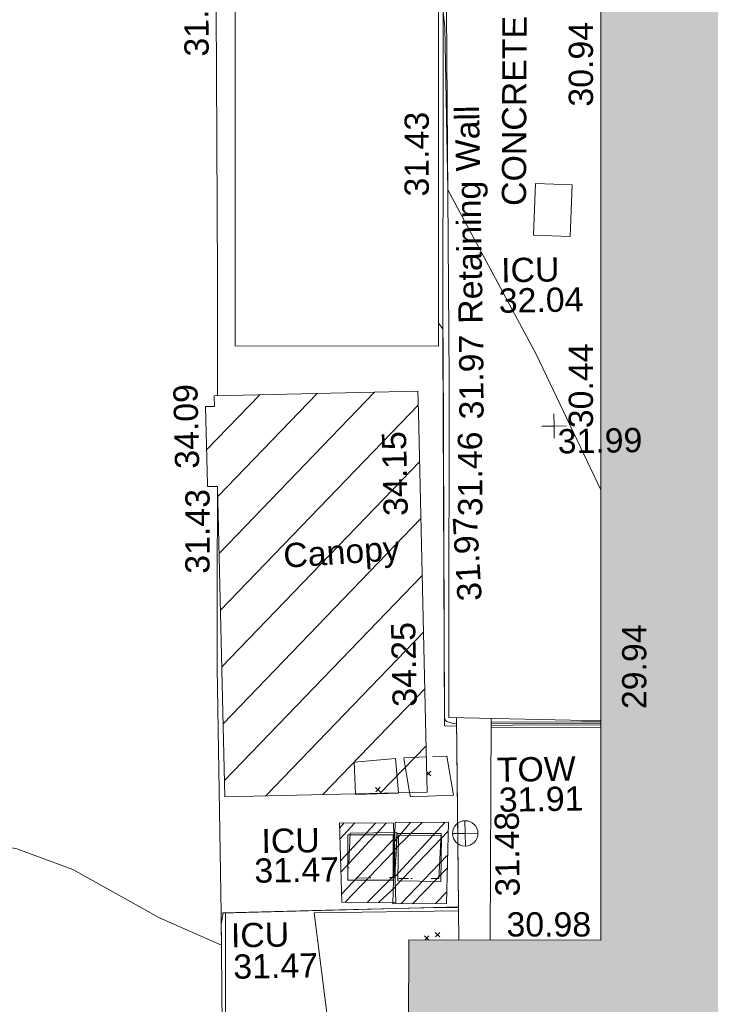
# Model space of a CAD drawing. Header units: millimetres. Extents: x -287732 to 520720, y -88450 to 287754.
# Tile 301 of 383: x 106004 to 116697, y 207659 to 222891. Entities that reach past the tile are written whole.
import ezdxf

# ---------------------------------------------------------------- set-up
doc = ezdxf.new("R2010")
doc.units = ezdxf.units.MM
for name, pattern in [('IMPORT-HIDDEN2 _3_', [4762.5, 3175, -1587.5]), ('IMPORT-UG_ELEC_STREET LIGHTING_QLB2 _2_', [2700, 1500, -300.0000000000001, 0, -250, 150, -300.0000000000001, 0, -200]), ('IMPORT-UG_UNIDENTIFIED_QLA _2_', [2350, 1500, -300.0000000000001, 0, -50, 150, -300.0000000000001, 0, -50])]:
    doc.linetypes.add(name, pattern=pattern)
for name, color, linetype, lineweight, true_color in [('00_TOPO_TOP_OF_WALL', 7, 'Continuous', 9, 0x666666), ('00_UAV_BUILDING_CANOPY', 7, 'Continuous', 9, 0xff7fff), ('00_UAV_BUILDING_HATCH', 7, 'Continuous', 9, 0x999999), ('00_UAV_BUILDING_OUTLINE', 5, 'Continuous', 9, 0x0000ff), ('00_UAV_CONCRETE', 9, 'Continuous', 9, 0x808080), ('00_UAV_KERB_BOTTOM', 1, 'Continuous', 9, 0xff0000), ('00_UAV_KERB_TOP', 7, 'Continuous', 9, 0xa500a5), ('00_UAV_LEVEL_SPOT', 7, 'Continuous', 9, 0x666666), ('00_UAV_SERV_IC', 5, 'Continuous', 9, 0x0000ff), ('00_UAV_TOP_OF_WALL', 7, 'Continuous', 9, 0x666666), ('00_UAV_WALL', 7, 'Continuous', 9, 0x7c00a5), ('00_UAV_WALL_RETAINING', 7, 'Continuous', 9, 0x7c00a5), ('01_DTM_CONTOUR_MNR', 7, 'Continuous', 9, 0xa5a552), ('12333-PUM-2D-U-0001-C01 - Rev2_REVIT IMPORT_dwg', 7, 'Continuous', 9, 0x767676), ('A_RHA_Line', 7, 'Continuous', 9, 0x00a600), ('PUM-CHAMBER EXTENTS', 6, 'IMPORT-HIDDEN2 _3_', 9, 0xff00ff), ('PUM-UNIDENTIFIED UTILITIES-QLA', 7, 'IMPORT-UG_UNIDENTIFIED_QLA _2_', 9, 0x52a500)]:
    doc.layers.add(name, color=color, linetype=linetype, lineweight=lineweight, true_color=true_color)
for name, color, linetype, lineweight in [('00_UAV_CONTAINER', 7, 'Continuous', 9), ('00_UAV_DRIVE_WAY', 7, 'Continuous', 9), ('00_UAV_SURVEY_TEXT', 7, 'Continuous', 9), ('A_RHA_Detail', 7, 'Continuous', 9), ('GEN-TEXT', 7, 'Continuous', 9)]:
    doc.layers.add(name, color=color, linetype=linetype, lineweight=lineweight)
doc.styles.add('Swis721 Lt BT_2', font='swissl.ttf', dxfattribs={"height": 375})
pattern_1 = [(45, (-533641079.65, -725615854.3560001), (-265.1650429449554, 265.1650429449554), []), (45, (-533640902.873, -725615854.3560001), (-265.1650429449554, 265.1650429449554), [])]

# ---------------------------------------------------------------- blocks, each defined once
blk = doc.blocks.new('12333-PUM-2D-U-0001-C01 - Rev2_REVIT IMPORT_dwg_TOW-2077249-Site Location Plan Proposed')
at = {"layer": '00_TOPO_TOP_OF_WALL', "color": 254, "true_color": 0xcccccc, "flags": 128}
for points in [[(0, 525.0554400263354), (0, 0), (-525.0554401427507, 0)], [(525.0554401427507, 0), (0, 0), (0, -525.0554400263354)]]:
    blk.add_lwpolyline(points, dxfattribs=at)
at = {"layer": '00_TOPO_TOP_OF_WALL', "color": 254, "true_color": 0xcccccc}
blk.add_circle((0, 0), 525.0554401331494, dxfattribs=at)
blk = doc.blocks.new('12333-PUM-2D-U-0001-C01 - Rev2_REVIT IMPORT_dwg_UAV-2077255-Site Location Plan Proposed')
at = {"layer": '00_UAV_LEVEL_SPOT', "color": 254, "true_color": 0xcccccc, "flags": 128}
for points in [[(500.0000000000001, 0), (0, 0), (0, 500.0000000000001)], [(0, -500.0000000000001), (0, 0), (-500.0000000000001, 0)]]:
    blk.add_lwpolyline(points, dxfattribs=at)
blk = doc.blocks.new('12333-PUM-2D-U-0001-C01 - Rev2_REVIT IMPORT_dwg_MGS62954_T2_Galway_ITM_3d_Rev1-2077680-Site Location Plan Proposed')
at = {"layer": '00_UAV_BUILDING_HATCH', "true_color": 0xcccccc}
h = blk.add_hatch(dxfattribs=at)
h.set_pattern_fill('FP_1', color=254, style=0, pattern_type=2)
h.set_pattern_definition([(45, (0, 0), (-441.9417382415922, 441.9417382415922), [])])
h.paths.add_polyline_path([(534014801.6970001, 725764351.6035001), (534017938.8007287, 725764369.8804257), (534017902.6435821, 725770575.9959008), (534014745.769928, 725770557.6037934), (534014742.9562327, 725770396.4072925), (534014611.4331194, 725770395.6410322), (534014618.6512518, 725769156.7001957), (534014773.6970001, 725769157.6034999), (534014801.2714496, 725764424.646203)])
at = {"layer": '00_UAV_BUILDING_CANOPY', "color": 254, "true_color": 0xcccccc, "flags": 128}
blk.add_lwpolyline([(534014801.697, 725764351.6035), (534014773.697, 725769157.6035001), (534014618.6512519, 725769156.7001956), (534014618.4616846, 725769189.2380598), (534014611.4331193, 725770395.6410321), (534014746.7089397, 725770396.429156), (534014745.769928, 725770557.6037931), (534017902.643582, 725770575.9959009), (534017904.5639789, 725770246.3735306), (534017933.6887366, 725765247.3172797), (534017938.8007286, 725764369.8804257)], close=True, dxfattribs=at)
at = {"layer": '00_UAV_CONCRETE', "color": 254, "true_color": 0xcccccc}
for p, q in [((534020640.7294706, 725765317.2161531), (534018944.9543221, 725765353.9240879)), ((534014712.697, 725762556.6035), (534018391.5219007, 725762588.6455241)), ((534016156.697, 725762532.6035), (534016396.2542666, 725760327.0452118))]:
    blk.add_line(p, q, dxfattribs=at)
at = {"layer": '00_UAV_CONCRETE', "color": 254, "true_color": 0xcccccc, "flags": 128}
blk.add_lwpolyline([(534018408.8837173, 725765384.5924538), (534018224.6970001, 725765390.6035), (534018288.3906324, 725770205.8049663), (534018302.7452196, 725771291.003387), (534018372.9738465, 725775204.9859488), (534018462.6723734, 725780204.0651937), (534018472.1559067, 725780732.6015649), (534018609.87743, 725785201.7305135), (534018647.4034044, 725786419.4662348), (534015963.2975001, 725786501.5245)], dxfattribs=at)
at = {"layer": '00_UAV_CONTAINER', "color": 254, "true_color": 0xcccccc, "flags": 128}
blk.add_lwpolyline([(534015083.697, 725771325.6034999), (534015306.697, 725783609.6035), (534018453.7044966, 725783552.4736831), (534018230.7044966, 725771268.473683)], close=True, dxfattribs=at)
at = {"layer": '00_UAV_DRIVE_WAY', "color": 254, "true_color": 0xcccccc, "flags": 128}
for points in [[(534014797.0516576, 725770557.9025632), (534014830.6969999, 725772389.6035), (534014870.0888902, 725775557.2610493), (534014905.2975001, 725778388.5245001)], [(534014712.697, 725762556.6035), (534014719.6970001, 725766346.6035001), (534014741.9113945, 725767555.9871533), (534014771.3302069, 725769157.589711)]]:
    blk.add_lwpolyline(points, dxfattribs=at)
at = {"layer": '00_UAV_KERB_BOTTOM', "color": 254, "true_color": 0xcccccc}
blk.add_line((534014699.8416268, 725760563.6724303), (534014712.697, 725762556.6035), dxfattribs=at)
at = {"layer": '00_UAV_KERB_TOP', "color": 254, "true_color": 0xcccccc}
blk.add_line((534014750.1887083, 725760562.2669132), (534014782.6955436, 725762556.1519754), dxfattribs=at)
at = {"layer": '00_UAV_SERV_IC', "color": 254, "true_color": 0xcccccc, "flags": 128}
for points in [[(534019732.697, 725772958.6035), (534019776.697, 725773756.6035), (534020344.4048237, 725773725.3013144), (534020300.4048235, 725772927.3013141)], [(534017385.697, 725763019.6034999), (534016683.697, 725763031.6034999), (534016695.6528818, 725763731.0225853), (534017397.652882, 725763719.0225853)], [(534017458.697, 725763005.6035), (534017479.6970001, 725763712.6035), (534018146.2703203, 725763692.8042924), (534018125.2703204, 725762985.8042924)]]:
    blk.add_lwpolyline(points, close=True, dxfattribs=at)
at = {"layer": '00_UAV_WALL', "color": 254, "true_color": 0xcccccc}
blk.add_line((534018873.7247294, 725762067.5380454), (534018947.9471735, 725765492.0080646), dxfattribs=at)
at = {"layer": '00_UAV_WALL', "color": 254, "true_color": 0xcccccc, "flags": 128}
blk.add_lwpolyline([(534018388.339348, 725762076.127229), (534018391.1337553, 725762526.1385837), (534018391.5219007, 725762588.6455241), (534018401.0644008, 725764125.3697362), (534018409.6810929, 725765513.0018185), (534018391.5219007, 725762588.6455241), (534018391.1337553, 725762526.1385837)], dxfattribs=at)
at = {"layer": '00_UAV_WALL_RETAINING', "color": 254, "true_color": 0xcccccc}
blk.add_line((534016156.697, 725762532.6035), (534018391.1337553, 725762526.1385837), dxfattribs=at)
at = {"layer": '00_UAV_WALL_RETAINING', "color": 254, "true_color": 0xcccccc, "flags": 128}
blk.add_lwpolyline([(534018687.9599191, 725786455.9061034), (534018551.1862121, 725781457.8702999), (534018470.6969999, 725778516.6035), (534018448.6576488, 725776459.2433413), (534018395.1010917, 725771459.7710059), (534018387.697, 725770768.6035), (534018308.93642, 725766460.5638537), (534018291.697, 725765517.6035), (534020642.63098, 725765425.9110621)], dxfattribs=at)
at = {"layer": '01_DTM_CONTOUR_MNR', "color": 254, "true_color": 0xcccccc, "flags": 128}
for points in [[(534020705.1669506, 725769000.619649), (534019743.3279111, 725771114.0664183), (534018420.0000001, 725773680.0000001), (534018415.4278383, 725776199.0780598), (534018336.6484853, 725777104.4196829)], [(534018409.1270041, 725765423.7713687), (534018374.9221544, 725765420.9241532), (534018256.4285714, 725765457.6530612), (534018223.4693878, 725765499.7959185), (534018305.2256759, 725771259.8072066), (534018305.7627118, 725771535.0847458), (534018237.0868785, 725771620.0484866)], [(534004530.0000001, 725760820.0000002), (534004858.5057686, 725761726.729634), (534004961.7162779, 725761906.8948892), (534005036.5308884, 725762053.4273641), (534006110.0000001, 725765920.0000001), (534007700.0000001, 725762120.0000001), (534009448.888889, 725762550.5555557), (534009870, 725763970.0000001), (534011567.5920875, 725763604.2087313), (534012430.0000002, 725763271.3500003), (534013760.0000001, 725762501.6666667), (534014710.0000001, 725762060.0000001), (534014713.7500001, 725762372.5000002), (534014748.5, 725762560.0000001), (534016328.7783148, 725762572.870734), (534018072.9901961, 725762581.4705883), (534018391.4681728, 725762579.9931895)], [(534020641.8269275, 725765379.9494644), (534019970.8382714, 725765398.5100363), (534018946.1597215, 725765409.538728)], [(534020642.3517766, 725765409.9511204), (534020345.2014638, 725765416.1271279), (534018946.7076545, 725765434.8192197)], [(534020641.4773832, 725765359.9686601), (534019614.6884497, 725765381.7500446), (534018945.6613189, 725765386.5434618)]]:
    blk.add_lwpolyline(points, dxfattribs=at)
at = {"xscale": 0.375, "yscale": 0.375, "zscale": 0.375}
for name, p in [('12333-PUM-2D-U-0001-C01 - Rev2_REVIT IMPORT_dwg_UAV-2077255-Site Location Plan Proposed', (534020000, 725770000.0000001)), ('12333-PUM-2D-U-0001-C01 - Rev2_REVIT IMPORT_dwg_TOW-2077249-Site Location Plan Proposed', (534018514.697, 725763722.6034999))]:
    blk.add_blockref(name, p, dxfattribs=at)
at = {"layer": '00_UAV_BUILDING_CANOPY', "color": 251, "true_color": 0x666666, "char_height": 375, "attachment_point": 1, "line_spacing_factor": 1.005061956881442, "style": 'Swis721 Lt BT_2'}
for s, insert, width, rotation in [('34.09', (534014121.7839932, 725769436.3486332), 1495.902363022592, 90.33380435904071), ('34.15', (534017338.2687966, 725768650.101658), 1495.902363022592, 90.33380437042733), ('Canopy', (534015764.5735564, 725768253.4203606), 2113.25889379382, 2.9117638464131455), ('34.25', (534017425.9258935, 725765696.5488052), 1495.902363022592, 90.18675952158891)]:
    blk.add_mtext(s, dxfattribs=dict(at, insert=insert, width=width, rotation=rotation))
at = {"layer": '00_UAV_BUILDING_OUTLINE', "color": 251, "true_color": 0x666666, "char_height": 375, "width": 1495.902363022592, "attachment_point": 1, "line_spacing_factor": 1.005061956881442, "style": 'Swis721 Lt BT_2'}
for s, insert, rotation in [('30.94', (534020313.7014127, 725774936.3583792), 88.99776956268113), ('30.44', (534020226.6805683, 725769962.034698), 88.99776956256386), ('29.94', (534020976.7417255, 725765602.5083779), 88.99776956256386), ('30.98', (534019132.423277, 725762491.9301157), 358.9862228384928)]:
    blk.add_mtext(s, dxfattribs=dict(at, insert=insert, rotation=rotation))
at = {"layer": '00_UAV_CONCRETE', "color": 251, "true_color": 0x666666, "char_height": 375, "width": 1495.902363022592, "attachment_point": 1, "line_spacing_factor": 1.005061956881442, "style": 'Swis721 Lt BT_2'}
for s, insert, rotation in [('31.43', (534017747.6950184, 725773590.8338014), 88.97205158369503), ('31.46', (534018490.7609257, 725768629.489451), 89.24215767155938)]:
    blk.add_mtext(s, dxfattribs=dict(at, insert=insert, rotation=rotation))
at = {"layer": '00_UAV_DRIVE_WAY', "color": 251, "true_color": 0x666666, "char_height": 375, "width": 1495.902363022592, "attachment_point": 1, "line_spacing_factor": 1.005061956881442, "style": 'Swis721 Lt BT_2'}
for s, insert, rotation in [('31.40', (534014378.0062432, 725775813.3997484), 89.28752629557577), ('31.43', (534014251.3566253, 725767815.0400113), 88.94768883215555)]:
    blk.add_mtext(s, dxfattribs=dict(at, insert=insert, rotation=rotation))
at = {"layer": '00_UAV_LEVEL_SPOT', "insert": (534020051.8765643, 725769949.1441547), "char_height": 375, "width": 1495.902363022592, "attachment_point": 1, "line_spacing_factor": 1.005061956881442, "style": 'Swis721 Lt BT_2'}
blk.add_mtext('31.99', dxfattribs=at)
at = {"layer": '00_UAV_SERV_IC', "color": 251, "true_color": 0x666666, "char_height": 375, "attachment_point": 1, "line_spacing_factor": 1.005061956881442, "style": 'Swis721 Lt BT_2'}
for s, insert, width in [('ICU', (534019222.8208055, 725772611.1690061), 1021.012723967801), ('32.04', (534019177.992655, 725772140.7900053), 1495.902363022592), ('ICU', (534015358.3092297, 725763846.935893), 1021.012723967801), ('31.47', (534015240.481079, 725763390.5568923), 1495.902363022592), ('ICU', (534014860.2199686, 725762396.0192587), 1021.012723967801), ('31.47', (534014888.3918182, 725761911.640258), 1495.902363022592)]:
    blk.add_mtext(s, dxfattribs=dict(at, insert=insert, width=width))
at = {"layer": '00_UAV_SURVEY_TEXT', "color": 251, "true_color": 0x666666, "insert": (534019250.4500762, 725773419.416565), "char_height": 375, "width": 3286.236302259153, "attachment_point": 1, "rotation": 88.81313352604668, "line_spacing_factor": 1.005061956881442, "style": 'Swis721 Lt BT_2'}
blk.add_mtext('CONCRETE', dxfattribs=at)
at = {"layer": '00_UAV_TOP_OF_WALL', "char_height": 375, "attachment_point": 1, "line_spacing_factor": 1.005061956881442, "style": 'Swis721 Lt BT_2'}
for s, insert, width in [('TOW', (534019021.1042308, 725764884.9505647), 1343.937678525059), ('31.91', (534019043.5661381, 725764421.1026419), 1495.902363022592)]:
    blk.add_mtext(s, dxfattribs=dict(at, insert=insert, width=width))
at = {"layer": '00_UAV_WALL', "color": 251, "true_color": 0x666666, "insert": (534018966.6242961, 725762736.2226897), "char_height": 375, "width": 1495.902363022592, "attachment_point": 1, "rotation": 89.64421855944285, "line_spacing_factor": 1.005061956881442, "style": 'Swis721 Lt BT_2'}
blk.add_mtext('31.48', dxfattribs=at)
at = {"layer": '00_UAV_WALL_RETAINING', "color": 251, "true_color": 0x666666, "char_height": 375, "attachment_point": 1, "line_spacing_factor": 1.005061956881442, "style": 'Swis721 Lt BT_2'}
for s, insert, width, rotation in [('Retaining Wall', (534018549.7482389, 725771603.6991849), 3832.359387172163, 90), ('31.97', (534018536.2584703, 725770126.9592106), 1495.902363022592, 89.25235615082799), ('31.97', (534018460.235489, 725767307.4798863), 1495.902363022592, 92.39907863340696)]:
    blk.add_mtext(s, dxfattribs=dict(at, insert=insert, width=width, rotation=rotation))
blk = doc.blocks.new('12333-PUM-2D-U-0001-C01 - Rev2_REVIT IMPORT_dwg-1620468-Site Location Plan Proposed')
at = {"layer": 'PUM-CHAMBER EXTENTS', "true_color": 0xffaaff}
h = blk.add_hatch(dxfattribs=at)
h.set_pattern_fill('FP_3', color=211, style=0, pattern_type=2)
h.set_pattern_definition(pattern_1)
h.paths.add_polyline_path([(376340.3501529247, 146814.6438213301), (376319.1380222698, 148044.8700237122), (375492.3501529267, 148067.6438213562), (375505.3501528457, 146837.6438213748), (376298.1726773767, 146815.8055961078)])
h = blk.add_hatch(dxfattribs=at)
h.set_pattern_fill('FP_3', color=211, style=0, pattern_type=2)
h.set_pattern_definition(pattern_1)
h.paths.add_polyline_path([(376297.3501528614, 146796.6438212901), (377125.350152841, 146790.6438213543), (377179.3501528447, 148048.6438215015), (376351.2646282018, 148052.6514134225), (376332.0071224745, 147604.0228540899), (376340.3501529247, 146814.6438213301), (376298.1544235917, 146815.3803505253)])
at = {"layer": 'GEN-TEXT', "color": 253, "true_color": 0xaaaaaa}
for p, q in [((376917.7054920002, 148770.2884823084), (376857.314772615, 148830.6792016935)), ((376857.6047977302, 148780.8984661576), (376917.7054920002, 148840.9991604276)), ((376060.9948138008, 148534.2884822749), (376131.70549192, 148604.9991603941)), ((376131.70549192, 148534.2884822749), (376060.9948138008, 148604.9991603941)), ((376839.9279080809, 146230.0660660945), (376775.9948137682, 146293.9991604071)), ((376783.7662122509, 146231.0598807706), (376846.7054918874, 146293.9991604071)), ((376944.994813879, 146274.2884822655), (377015.7054919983, 146344.9991603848)), ((377015.7054919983, 146274.2884822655), (376944.994813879, 146344.9991603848))]:
    blk.add_line(p, q, dxfattribs=at)
at = {"layer": 'PUM-CHAMBER EXTENTS', "color": 211, "linetype": 'Continuous', "true_color": 0xffaaff, "flags": 128}
for points in [[(376327.3501528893, 148044.6438213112), (376340.3501529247, 146814.6438213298), (375505.3501528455, 146837.6438213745), (375492.3501529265, 148067.6438213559)], [(377125.3501528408, 146790.6438213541), (376297.3501528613, 146796.6438212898), (376351.3501528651, 148054.6438213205), (377179.3501528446, 148048.6438215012)]]:
    blk.add_lwpolyline(points, close=True, dxfattribs=at)
at = {"layer": 'PUM-UNIDENTIFIED UTILITIES-QLA', "color": 9, "true_color": 0xc5e1aa}
for p, q in [((376375.4009673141, 149043.361743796), (375735.5497542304, 148999.5363182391)), ((375735.5497542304, 148999.5363182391), (375746.1897115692, 148509.0400786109)), ((376412.906078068, 148512.9244020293), (376375.4009673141, 149043.361743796)), ((376855.9640743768, 149062.5168884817), (376505.3501529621, 149054.6438214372)), ((376506.1063910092, 149049.5602212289), (376585.7866797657, 148513.9316131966)), ((375746.3501528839, 148501.6438213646), (376413.3501528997, 148506.6438213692)), ((376585.7866797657, 148513.9316131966), (376595.3501529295, 148449.6438213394))]:
    blk.add_line(p, q, dxfattribs=at)
at = {"layer": 'PUM-UNIDENTIFIED UTILITIES-QLA', "color": 9, "true_color": 0xc5e1aa, "flags": 128}
blk.add_lwpolyline([(376595.3501529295, 148449.6438213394), (377263.3501528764, 148464.6438213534), (377173.3501529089, 149069.6438213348), (376855.9640743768, 149062.5168884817)], dxfattribs=at)
for points in [[(375653.3501528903, 147902.6438213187), (376374.3501529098, 147902.6438213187), (376332.350152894, 147206.6438213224), (375611.350152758, 147206.6438212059)], [(376381.350152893, 147887.6438213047), (377062.3501528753, 147873.6438213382), (377013.3501528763, 147176.6438212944), (376332.350152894, 147190.6438212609)]]:
    blk.add_lwpolyline(points, close=True, dxfattribs=at)
blk.add_blockref('12333-PUM-2D-U-0001-C01 - Rev2_REVIT IMPORT_dwg_MGS62954_T2_Galway_ITM_3d_Rev1-2077680-Site Location Plan Proposed', (-533641079.6498471, -725615854.3561786))

msp = doc.modelspace()

# ---------------------------------------------------------------- hatches: boundary and pattern name
at = {"layer": 'A_RHA_Detail', "true_color": 0xc0c0c0}
h = msp.add_hatch(color=9, dxfattribs=at)
h.paths.add_polyline_path([(-80880.60083809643, -68502.79057078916), (-80400.865924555, -68483.41509113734), (-80400.865924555, -62984.64684185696), (-24474.85765177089, -63009.32043784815), (-24456.14471271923, -50840.30023858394), (-36622.55041039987, -50831.65104353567), (-36622.55041039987, -44228.57792613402), (-50959.0526582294, -44218.38599194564), (-50959.0526582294, -42573.78171514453), (-54563.9325804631, -42571.21897729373), (-54565.69773352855, -45054.17447474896), (-92408.82109321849, -45027.27149621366), (-92411.78875845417, -49201.74309222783), (-100061.9988811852, -49201.74309222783), (-100052.2214449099, -64852.82557838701), (-86120.90825229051, -64852.82557838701), (-86092.1662649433, -62957.90041523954), (-84861.10047608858, -62957.90041523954), (-84854.79052929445, -68240.109737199), (-80870.60226892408, -68240.10973722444)])
h.paths.add_polyline_path([(-137238.9269902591, -68461.9384092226), (-132719.7426408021, -68433.0633692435), (-132847.0731201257, -62850.04282283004), (-130454.6837966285, -62916.63108078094), (-130498.2830220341, -61355.85393642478), (-117581.136331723, -61423.42893438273), (-117492.3908565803, -49183.91309190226), (-125136.5200282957, -49178.47881952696), (-125133.572703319, -45032.61887136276), (-163007.1824077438, -45005.6942194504), (-163007.1824076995, -44090.2963411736), (-163123.8521269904, -44090.21339942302), (-163122.6389897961, -42383.75184302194), (-166563.8543419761, -42383.75184298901), (-166565.034908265, -44044.39824208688), (-193158.4656786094, -44025.49275805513), (-193195.152889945, -62863.65652504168), (-137269.7106414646, -62916.63108078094), (-137254.3708868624, -65679.90523788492)])
h.paths.add_polyline_path([(120310.9497607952, -32334.28230164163), (120312.4652266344, -31610.73011961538), (133451.2244789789, -31638.24899384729), (133469.2230092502, -19717.98315780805), (121295.7536929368, -19692.48606430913), (121319.8434528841, -8190.941560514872), (112277.0825930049, -8172.001674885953), (112263.1770823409, -14811.1234547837), (78285.85310969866, -14739.95861438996), (78292.82277619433, -8167.077575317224), (75241.99098605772, -8160.673431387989), (69355.76844233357, -8152.931592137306), (69353.6659720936, -9156.74635762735), (68372.60878945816, -9154.691552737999), (68372.60878945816, -13705.52853215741), (69333.7233474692, -13707.54156770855), (69325.07112547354, -16249.53369228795), (66623.4489111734, -16249.53369228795), (66619.79243935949, -17995.29925530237), (65989.07757494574, -17995.2992552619), (65985.44262772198, -19730.78799483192), (57152.23993377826, -19712.28702421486), (57127.42535098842, -31559.89463417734), (70277.87165424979, -31587.43801817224), (70277.87165431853, -32271.7414715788), (78263.96947909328, -32285.12944888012), (78266.62661740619, -31019.79372153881), (112335.8856506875, -31091.15111860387), (112335.8856506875, -32317.57330553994), (119781.4233959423, -32333.17321913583)])
h.paths.add_polyline_path([(7503.717409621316, -1791.439263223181), (15482.43097392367, -674.0213231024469), (15484.0826588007, 148.1327206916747), (56188.28042539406, 205.5276654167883), (56155.84326007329, 14338.3166313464), (18016.62665935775, 14236.48149539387), (17967.9025208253, 34313.18372071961), (21727.10644863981, 34324.0692624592), (21708.90974962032, 40608.10218321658), (18009.66447159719, 40608.10218321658), (17995.54603706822, 45483.75063442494), (9770.084204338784, 45420.6329473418), (3966.213879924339, 45446.76585222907), (3984.771235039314, 14176.56786832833), (1023.062455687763, 14176.56786837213), (-276.5134647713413, 14190.52623461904), (-231.6790044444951, 5968.135265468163), (-226.4491536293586, 193.7444677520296), (553.0869992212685, 183.4716499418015), (7477.609307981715, 143.2867586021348), (7488.638446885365, -674.0213231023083)])
h.paths.add_polyline_path([(77755.59663317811, 53.47451145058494), (77729.51881611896, 1699.844979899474), (94464.47132486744, 1659.976083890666), (94606.37913471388, 17991.390236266), (88810.4190114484, 18015.03260816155), (88799.89418497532, 14436.74271609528), (69413.88950349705, 14457.8773889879), (69377.35724448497, 99.62816357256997), (75241.99098605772, 67.32134432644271)])
h.paths.add_polyline_path([(61252.12079701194, 46453.95617366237), (105774.7348988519, 46472.68783506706), (105768.2642198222, 61852.61234306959), (92285.13876309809, 61852.61234306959), (92308.59670399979, 65784.30757140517), (96107.4668000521, 65767.60445243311), (96059.68081117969, 75209.20847378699), (101084.8427276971, 75071.88872764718), (104988.0046543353, 74765.36560406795), (108403.6894220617, 74363.8408943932), (112009.2703903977, 73787.25420861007), (115645.3524815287, 73049.69667206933), (116890.8108051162, 72761.69136252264), (120208.9929833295, 71893.18353872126), (120865.241739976, 71703.68484519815), (124135.6329506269, 70669.67317906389), (127435.6253142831, 69480.50055823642), (127820.4368670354, 69394.93141813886), (128274.3081769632, 69331.69585753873), (128731.8791144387, 69306.66104516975), (129189.9401488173, 69320.00258290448), (129645.2782985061, 69371.62688826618), (130094.6997111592, 69461.17185603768), (130535.0520071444, 69588.00939074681), (130963.246434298, 69751.24981927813), (131376.2795165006, 69949.74812590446), (131771.2541232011, 70182.11198903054), (132162.5575600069, 70460.5404660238), (132496.0921583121, 70741.69081113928), (132820.871367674, 71064.98072578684), (133117.4593294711, 71414.31364272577), (133383.77568926, 71787.23923950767), (133616.5473239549, 72178.5372844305), (133817.1647262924, 72590.54524898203), (133982.6025969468, 73017.89547513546), (134111.7005086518, 73457.59040801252), (134203.5529320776, 73906.54590458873), (134257.5155883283, 74361.61286216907), (134272.5462649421, 74819.5993153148), (134250.5259875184, 75277.29281745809), (134189.6227572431, 75731.48297747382), (134090.9274700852, 76178.98397757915), (133955.1324028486, 76616.65691993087), (133783.1900598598, 77041.43184345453), (133576.3064937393, 77450.32925647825), (133335.932843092, 77840.48103920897), (133063.7551572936, 78209.15055532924), (132761.6825665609, 78553.75185442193), (132431.8338935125, 78871.8678050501), (132076.5227905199, 79161.26705197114), (131698.2415080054, 79419.91966861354), (131299.6434187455, 79646.01139197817), (131093.5942456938, 79746.34209763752), (132146.0467355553, 83110.22226145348), (122787.7632953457, 86282.54285518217), (121604.3555412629, 82800.3591886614), (117095.9864227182, 83870.84033785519), (116841.9598400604, 83526.35449572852), (116120.5435466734, 91221.93611972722), (110237.7341284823, 91274.27491021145), (110194.3680786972, 90435.39030214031), (104988.0046543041, 90486.49901390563), (104973.2761846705, 94309.82427956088), (103746.1314668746, 94309.8242795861), (103839.9937121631, 122852.1474271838), (96365.09202306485, 122931.9599470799), (96350.3400238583, 123952.4168585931), (104555.5505249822, 123902.1925226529), (104607.3234458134, 120248.5396156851), (125502.5015002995, 120134.1933400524), (125662.0200253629, 137657.3796882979), (114479.5865733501, 137699.2256881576), (114382.306264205, 129149.9458158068), (104644.159003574, 129187.9975073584), (104577.9931702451, 126217.3903144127), (101184.4926406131, 126159.1566967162), (101264.6166812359, 135959.2655565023), (89967.23178808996, 135988.8856164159), (89927.63362986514, 125823.6463181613), (93630.53562302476, 125840.7948842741), (93580.65688892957, 122931.9599470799), (88697.38835376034, 122904.7310126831), (88679.3898954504, 95739.09143775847), (86378.25848996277, 95739.09143775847), (86378.18187189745, 96178.1008337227), (83279.50743284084, 96200.92083327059), (83273.62493422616, 95735.74732133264), (70169.67509619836, 95733.22421950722), (70166.26842742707, 96272.07409347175), (66674.99731294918, 96257.14073655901), (66654.74538556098, 95755.71092136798), (65784.77231079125, 95755.71092136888), (65887.65094984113, 117470.630565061), (53473.3427162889, 117487.9046429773), (53434.44066309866, 98570.46349063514), (40649.41626916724, 98570.46349063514), (40610.16711559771, 94406.01479078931), (38853.82372868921, 94410.36303440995), (38848.65589191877, 89463.65332729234), (40612.46601912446, 89518.45976927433), (40665.38257362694, 86257.73741128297), (38372.19584460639, 86305.72309285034), (38369.79374539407, 76901.0507917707), (50937.9512507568, 76944.40198294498), (50922.88567286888, 74598.78180889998), (56484.9061132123, 74588.85093771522), (56484.9061132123, 75194.85181995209), (92465.4037153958, 75233.0258166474), (92645.92783662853, 71766.64845094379), (89810.55521366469, 69362.83965827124), (85313.16173974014, 69360.94750420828), (85313.16173974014, 66907.4050808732), (75210.14498263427, 66903.15451589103), (75210.14498263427, 63815.70944550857), (70819.40014309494, 63815.70999200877), (70819.21601505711, 64253.35708059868), (69456.83415683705, 64253.35708059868), (69455.7195737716, 66901.99623166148), (61303.32856759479, 66898.5668068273), (61304.56054988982, 63970.32021231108), (70500.41048208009, 63970.32021219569), (70500.4088543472, 61852.59006207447), (61245.6438848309, 61848.69637488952), (61252.03558504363, 46656.49344428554)])
h.paths.add_polyline_path([(-17153.16561239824, 48569.32684293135), (-17153.16561224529, 60770.38083685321), (-29362.88357759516, 60774.70428694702), (-29362.88357759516, 67399.20394580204), (-43507.24466814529, 67405.01911303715), (-43488.5313307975, 69093.07334175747), (-45766.41866231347, 69109.32868388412), (-45794.3462003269, 67405.01911303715), (-47272.11273194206, 67404.2124544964), (-47272.44887633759, 66454.91798908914), (-86004.56386332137, 66468.63299519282), (-86006.66970787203, 60521.58362721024), (-92662.87722510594, 60521.58362721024), (-92665.2138765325, 50184.35611932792), (-79752.0168396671, 50179.78309939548), (-79752.016597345, 48591.4932381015), (-17157.7163123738, 48569.32845417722)])
h.paths.add_polyline_path([(-201056.4185878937, 48628.75479108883), (-138377.9751621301, 48634.64535779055), (-138377.9751621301, 50133.28201003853), (-125467.710581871, 50134.49626164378), (-125468.6909603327, 60566.1903686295), (-132186.8595614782, 60565.86652591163), (-132187.4203588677, 66533.0197876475), (-170643.3098734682, 66805.61809689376), (-170643.3098732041, 67738.78475848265), (-200340.0100486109, 67488.93693764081), (-200348.7171487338, 60827.78025104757), (-201057.5650552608, 60827.71357558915), (-201056.6510294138, 51102.04313372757)])
h.paths.add_polyline_path([(-240051.5126725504, 54769.19491160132), (-239444.490259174, 54811.10754483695), (-239186.5396223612, 54841.92927608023), (-238764.8191577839, 54940.98166103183), (-238382.4735933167, 55122.46891388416), (-237990.3402229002, 55354.87497234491), (-237269.2031023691, 55936.21515020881), (-237032.4836384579, 56225.56611516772), (-236793.0039602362, 56569.31473944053), (-236554.5880578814, 57004.26389721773), (-236432.7219585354, 57267.46508908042), (-236300.081527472, 57753.26238983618), (-236250.7285154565, 58017.17885684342), (-236235.6490609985, 58516.21786804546), (-236233.2538429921, 58987.85640053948), (-236213.7029795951, 59823.48083769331), (-236363.8287855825, 59820.86038205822), (-236634.0279869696, 60698.06075827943), (-236391.9547756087, 61432.19726339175), (-236225.4740089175, 61435.10319600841), (-236201.6036569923, 62637.68779596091), (-232563.5271750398, 62639.28734435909), (-232563.5271750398, 63049.03842404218), (-232732.1945866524, 63049.15302218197), (-232860.1521277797, 63457.95890274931), (-232731.606808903, 63914.24862697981), (-232560.8209656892, 63914.24862697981), (-232515.1276847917, 70598.00033009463), (-240628.6947849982, 70598.85496273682), (-240629.7923196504, 72350.98321577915), (-246412.6011212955, 72347.36085933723), (-246412.6011212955, 70616.45923936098), (-254449.5805725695, 70618.60952619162), (-254454.637144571, 70754.06491720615), (-254469.7140363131, 73191.66276250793), (-263883.2532625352, 73267.83063688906), (-263902.4181505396, 68260.74348553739), (-263714.8217520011, 68259.82096572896), (-263552.9672900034, 67819.65434396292), (-263719.0883117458, 67392.2068408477), (-263913.6298699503, 67392.20684284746), (-263956.7001913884, 58633.76423459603), (-260181.1963171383, 58611.22607638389), (-260192.3146983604, 56354.25111579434), (-257184.684388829, 56339.46086021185), (-257213.4419957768, 57092.93866021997), (-257338.5163846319, 57093.27331223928), (-257471.0109294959, 57531.74572308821), (-257338.5163845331, 58062.22513696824), (-257203.4956297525, 58064.06881289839), (-257173.5751889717, 58598.54056692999), (-256478.2273617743, 58575.27357994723), (-256478.2273617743, 58788.51859473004), (-256013.0091299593, 58911.92701534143), (-255397.0786664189, 58780.99767617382), (-255397.0786664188, 58595.982422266), (-243809.885361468, 58585.92793201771), (-243805.3570672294, 58352.04527760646), (-243740.939469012, 57884.52572680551), (-243619.0830608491, 57421.84877545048), (-243424.3877545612, 56943.65915412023), (-243247.1437899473, 56608.24157713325), (-243003.0710579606, 56249.99021479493), (-242732.2093200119, 55932.75703082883), (-242371.7230178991, 55603.12658811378), (-242141.255125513, 55424.88676767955), (-241804.9643037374, 55216.88439822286), (-241529.4640827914, 55077.02869055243), (-241100.6275144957, 54917.18295003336), (-240836.2134980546, 54840.82833176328), (-240453.4486195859, 54788.60784130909), (-240218.9578693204, 54777.28227442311)])
h.paths.add_polyline_path([(40276.69022552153, 59895.36417752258), (40328.62676029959, 69196.9439153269), (36588.99968785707, 69217.8245910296), (36619.46637569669, 74674.25962428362), (32264.36460078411, 74687.02318924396), (32233.48293867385, 69156.26826306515), (11916.69390495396, 69269.70959686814), (11966.66200111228, 78218.75165974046), (29087.509017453, 78123.15526808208), (29143.44567205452, 88141.1370047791), (15719.348796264, 88216.09212953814), (15732.60379610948, 90589.9978889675), (4594.294101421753, 90652.19003489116), (4525.129359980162, 78265.12250449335), (10096.76365553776, 78234.01258731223), (10077.43887221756, 74773.03821910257), (4547.641142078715, 74803.91453678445), (4465.579974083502, 60107.1600234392), (19125.89094760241, 60025.30234268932), (19139.86249374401, 62527.53804644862), (31738.59196305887, 62457.19146404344), (31724.55430858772, 59943.11609815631), (38369.79364225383, 59906.01157293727)])
h.paths.add_polyline_path([(-246083.0241259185, 72334.29150213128), (-246083.0594797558, 72334.30275087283), (-246208.2905500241, 72334.29150213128)])
h.paths.add_polyline_path([(-114575.3004830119, 112178.0758695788), (-114575.3246435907, 112178.0758695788), (-114707.2752166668, 115801.5811617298)])
h.paths.add_polyline_path([(-154699.9178765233, 101760.4080976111), (-114382.050333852, 101776.0542914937), (-114382.050333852, 106926.9360164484), (-113755.641395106, 106927.1792101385), (-113757.5507412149, 111847.2721531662), (-114431.6837526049, 111847.2721531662), (-114431.8097758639, 112178.0758695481), (-114575.3004830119, 112178.0758695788), (-114578.9984943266, 121707.2390833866), (-123056.9849702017, 121707.2390833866), (-123068.8201032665, 156452.7036899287), (-119381.2340625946, 156454.1348067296), (-119381.2340625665, 160165.8597952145), (-115501.031452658, 160167.3662801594), (-115503.3750945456, 166206.5793118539), (-132411.7987151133, 166599.6604729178), (-132411.8243278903, 166665.6603411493), (-135275.0124468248, 166664.5490317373), (-135275.0124468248, 166628.1883101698), (-135911.3205076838, 166628.1944502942), (-135911.3479256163, 166352.1604668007), (-152521.1633846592, 166345.7146753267), (-152518.3680955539, 159142.6836790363), (-150699.3133726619, 159117.9265656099), (-150758.5477087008, 122560.691203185), (-151059.2005266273, 122560.691203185), (-151061.0981347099, 121302.4374932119), (-154138.3148337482, 121372.6012653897), (-154138.3148337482, 121865.1834517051), (-154704.3888425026, 121867.2611370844), (-154688.5451973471, 119352.3937021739), (-154745.5933227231, 119352.3715636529), (-154745.5763474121, 118722.1532660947), (-160794.1544526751, 118748.7442832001), (-160794.1544526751, 119410.5425977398), (-163852.1622693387, 119422.408321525), (-163855.0715294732, 118762.2003111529), (-167568.6765459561, 118778.5256058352), (-166634.6619849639, 124395.1277019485), (-166930.050559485, 124500.0918161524), (-167568.6765459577, 124707.6250903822), (-168028.2173235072, 124841.3808647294), (-168630.5006276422, 124991.3056740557), (-169238.2056069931, 125117.4693074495), (-169850.3952285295, 125219.6772876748), (-170466.1255403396, 125297.7720169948), (-171089.11025998, 125351.8553033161), (-171704.4065937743, 125381.1774255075), (-172325.0479971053, 125386.3595015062), (-172782.2248668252, 125374.5832362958), (-173401.7764235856, 125337.4554476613), (-174109.844898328, 125263.4341236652), (-174634.1213722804, 125190.4100126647), (-175245.0145766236, 125080.719099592), (-176047.1958093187, 124895.7675260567), (-176665.4852587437, 124724.7228134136), (-177045.3001228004, 124609.1129151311), (-177631.5127792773, 124405.2077276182), (-176665.4852586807, 118818.5158794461), (-177558.9402083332, 118822.4435768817), (-177662.2853368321, 125263.4341236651), (-176365.3912351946, 126542.9270807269), (-159462.2970490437, 126319.910391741), (-157057.7396790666, 128609.0850976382), (-157060.6673204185, 136153.1661957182), (-158638.8016610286, 137740.2441626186), (-159352.3735831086, 137740.2441626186), (-161634.4140634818, 140201.1078539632), (-168727.9404945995, 140256.8191146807), (-171035.0401161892, 137942.8847305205), (-174184.1459014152, 137942.8847305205), (-176460.1167434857, 140292.2858551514), (-177341.6856934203, 140292.2858551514), (-177341.7113613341, 140358.4281613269), (-183428.5803825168, 140356.0660244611), (-185921.6385985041, 137917.4639994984), (-185921.6385985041, 131757.3091155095), (-186906.8767412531, 131756.9267733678), (-187725.3914540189, 130809.9989183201), (-187724.058890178, 127376.1828148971), (-186481.0281350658, 126304.5577463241), (-186479.4846754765, 122327.2959175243), (-185176.2828158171, 121059.4673825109), (-180304.1129154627, 121059.4673824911), (-180304.1136492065, 118802.0484409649), (-193555.3706955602, 118802.0484409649), (-193555.368699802, 133117.8341649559), (-192593.6442938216, 133118.2073819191), (-192593.6442938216, 134200.8158367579), (-192224.6284783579, 134200.9592041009), (-192225.5653014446, 136615.0101267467), (-192595.0012460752, 136615.0101267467), (-192595.4357332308, 137734.4745165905), (-193589.2709668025, 137734.4746851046), (-193589.2685988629, 147474.570583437), (-193163.2062206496, 147492.8644732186), (-192765.7252967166, 147531.087133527), (-192359.9383250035, 147589.5931622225), (-192199.8207947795, 147616.5827294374), (-191882.7548926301, 147682.9245600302), (-191568.5380070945, 147761.6632019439), (-191257.654638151, 147852.677242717), (-190828.6072909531, 148002.2045655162), (-190647.7999969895, 148070.9514233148), (-190349.7690789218, 148197.8750094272), (-190056.9509284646, 148336.4013817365), (-189769.797051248, 148486.3169427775), (-189405.3590254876, 148698.0567944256), (-189132.906026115, 148873.2749095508), (-188867.542109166, 149059.0543929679), (-188609.6764469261, 149255.1087866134), (-188354.9814055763, 149465.3525772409), (-188079.6339208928, 149713.879248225), (-187884.9836199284, 149901.8220103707), (-187545.928247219, 150265.8040604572), (-187446.29984479, 150378.3960832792), (-187241.3270201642, 150629.2310214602), (-187046.3599558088, 150887.9197697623), (-186861.6992771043, 151154.0634500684), (-186546.1373636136, 151669.829875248), (-186524.4196769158, 151707.0632450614), (-163675.2898318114, 151669.829875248), (-163687.5843045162, 148134.07679455), (-157303.6541541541, 148136.492106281), (-157303.6541541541, 155759.91501608), (-157557.4317586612, 155765.0384228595), (-157555.9168973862, 166678.0466575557), (-187009.2021991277, 166699.7464767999), (-187013.0952111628, 162054.4009359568), (-188707.17754695, 162044.5925187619), (-188705.9961892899, 155021.5333641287), (-188737.9999316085, 154650.5326604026), (-188799.0133969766, 154283.1866125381), (-188857.2045401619, 154035.4341107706), (-188966.1106131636, 153679.3368924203), (-189102.6200311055, 153332.8820747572), (-189265.8911675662, 152998.2056672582), (-189454.9174011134, 152677.371060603), (-189645.2484685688, 152421.3220123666), (-189916.9563410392, 152104.2450531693), (-190212.7041973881, 151809.4634871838), (-190530.6686598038, 151538.7947471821), (-190868.8893671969, 151293.9075915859), (-191225.281078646, 151076.3118324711), (-191597.6465194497, 150887.3490191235), (-192092.8415776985, 150682.5621956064), (-192519.2468154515, 150561.8451365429), (-192903.8930791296, 150482.240889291), (-193187.215491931, 150440.8868273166), (-193594.1866364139, 150407.1257787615), (-193594.5952989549, 151459.9895227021), (-205369.2399268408, 151455.4201247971), (-205354.4523517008, 113350.0822379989), (-207187.1580384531, 113349.3710182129), (-207184.3024929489, 105991.0636522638), (-205312.8748221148, 105991.1901500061), (-205311.2362476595, 101769.6553082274), (-175488.6451201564, 101781.2285901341), (-175488.6451201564, 110889.6985621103), (-154703.4627663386, 110897.5679794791), (-154700.2792295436, 102691.5597281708)])
h.paths.add_polyline_path([(193735.9435693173, 113047.8274774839), (208865.0938716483, 114991.0266430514), (208976.1154123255, 114126.6471160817), (216447.8967332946, 115086.3281915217), (216038.7305308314, 118271.9702413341), (232648.5073383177, 120405.3421626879), (233425.993615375, 114352.0734369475), (240632.2017567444, 115277.6440988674), (239854.8412683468, 121329.9334727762), (256406.8682407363, 123455.8879629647), (257091.7572256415, 118089.1198988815), (264572.2871227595, 119040.8180953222), (261877.8350555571, 138524.7609215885), (259178.7147038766, 138221.6086035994), (259197.3483655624, 137439.0084132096), (254686.1480587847, 136897.0007612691), (255412.6810205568, 131314.8303176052), (240852.7447969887, 129522.4514056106), (239771.0426543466, 137918.8519126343), (240649.5822431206, 138010.1984551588), (240062.3063116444, 142776.6750342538), (239165.7694642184, 142685.0143484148), (237630.9646614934, 151018.3171732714), (266172.8791088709, 154560.7889781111), (271297.1876944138, 142612.4006970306), (276531.7397502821, 144861.098714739), (274941.5029779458, 148527.9037281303), (302074.5307653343, 160134.9084326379), (300215.9323773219, 164320.1841173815), (301528.1613272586, 164907.0997989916), (300405.1237791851, 167477.8916353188), (299016.6944531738, 166945.7181824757), (295626.7488506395, 174518.754428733), (294333.0289184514, 177537.1551681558), (287288.8475947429, 174518.754428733), (289427.6893504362, 169661.0163463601), (272956.7816584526, 162557.1203578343), (271943.2187787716, 164897.4305293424), (267016.3118217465, 162764.0369715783), (268502.3094164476, 159357.0430143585), (265200.4029574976, 157946.4096681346), (226856.416695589, 153146.7821792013), (227510.3041274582, 148852.0205334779), (228280.9873165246, 141179.0007483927), (227302.3544112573, 141050.281300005), (227895.3788235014, 136433.1758633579), (228748.5501749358, 136523.8855003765), (229602.3077302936, 128023.7667641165), (217691.2359889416, 126493.8999679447), (217642.3600127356, 126874.433267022), (215138.5007311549, 126552.8357430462), (215194.9980427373, 126112.965074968), (215015.6132226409, 126089.924757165), (214840.9672575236, 127449.66446064), (192258.7012018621, 124549.1816390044), (193486.3576426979, 114991.0266430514)])
h.paths.add_polyline_path([(-78076.24187439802, 117605.5188722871), (-78076.23951902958, 117610.0871211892), (-78070.318122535, 129485.7330792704), (-74723.15926543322, 129478.385255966), (-74723.15926543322, 125435.7860624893), (-48015.64546086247, 125380.0246061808), (-47996.55031653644, 135872.5822179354), (-61198.15919578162, 135901.5630078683), (-74714.72264144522, 135923.5088764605), (-74723.6287602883, 131865.2975510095), (-78070.318122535, 131872.642169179), (-78062.97909487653, 149549.7689430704), (-58292.26570492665, 149541.5607197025), (-58292.26570491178, 148946.2407608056), (-37707.70924046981, 148937.6946533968), (-37703.30827430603, 159740.0672041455), (-44148.26955755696, 159742.7429641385), (-44148.26955755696, 162961.3319174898), (-49829.95437583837, 162961.3319174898), (-49830.92144130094, 160632.0129326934), (-78494.09026625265, 160643.9130440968), (-78494.09026625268, 161615.1537738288), (-78739.225852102, 161615.2555472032), (-78691.7919454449, 168187.9195488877), (-90844.57645036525, 168126.8149079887), (-90962.52567694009, 152686.7636277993), (-89064.97866809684, 152685.9758215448), (-89079.54115380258, 117610.0871211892), (-78374.80218507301, 117605.6428258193)])
h.paths.add_polyline_path([(69254.82576126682, 129235.9722870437), (69259.97086178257, 136167.789247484), (86068.0992678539, 136131.0235193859), (86008.66431381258, 164703.3084147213), (58789.63167882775, 164723.511581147), (58789.63167882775, 170119.2062865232), (54460.1632489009, 170122.4198087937), (54457.21717773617, 166153.279245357), (47042.2151650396, 166158.7829869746), (47041.10931533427, 164668.9097040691), (39173.27935198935, 164674.7495545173), (39172.83712618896, 164078.9539098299), (17014.87910992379, 164095.4005254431), (17002.38841206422, 147267.1142245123), (12659.63471563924, 147267.1142245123), (12653.60087534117, 139137.9291796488), (17031.41608901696, 139134.6797717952), (17024.5879174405, 129935.3194463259), (39191.34773726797, 129918.8662983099), (39191.34773726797, 129258.2867272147), (69014.0340609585, 129236.1510132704)])
h.paths.add_polyline_path([(39265.62356917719, 139467.8223435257), (33050.91021530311, 139484.1586867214), (33087.56357182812, 153427.9220784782), (39277.60130889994, 153411.6505991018), (39277.60130890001, 152830.3127277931), (43058.29603858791, 152820.3745823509), (43024.83899408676, 140092.5601633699), (39267.2657899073, 140092.5601633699)])
h.paths.add_polyline_path([(1979.548949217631, 189123.2414339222), (18699.10403225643, 189180.0465563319), (18678.46874730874, 195253.6675675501), (24349.02704561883, 195272.9334348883), (24334.96888372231, 199550.7690688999), (28829.78348974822, 199566.0403168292), (28798.3577216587, 208815.6446464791), (24334.949615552, 208806.151404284), (24333.90624841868, 209113.2475694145), (16811.59093053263, 209087.6903002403), (16806.58456499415, 208843.5909093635), (6772.293057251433, 208809.4991440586), (6797.166076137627, 201488.5780549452), (-8471.058649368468, 201436.7038490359), (-8471.058649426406, 200429.0172028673), (-11856.09020770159, 200417.5164702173), (-11823.72827009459, 190892.3684138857), (-7614.729360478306, 190906.6685966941), (-7614.729360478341, 190170.8290169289), (-4608.619189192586, 190169.2993656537), (-4608.238782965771, 190916.8832264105), (1973.379031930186, 190939.2444180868), (1977.122761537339, 189837.3456693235)])
h.paths.add_polyline_path([(-20506.22133143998, 190640.0286460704), (-20122.28942212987, 206347.1214480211), (-41550.34215551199, 207015.2557957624), (-41462.26177903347, 210449.6195896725), (-31391.41053372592, 210152.0276719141), (-31078.64493155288, 223862.5743669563), (-44305.08575743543, 224230.7972280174), (-44490.79956591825, 211865.5542346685), (-47510.12209648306, 211942.9901385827), (-47722.57925071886, 203659.0205614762), (-47076.06680548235, 203635.3001465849), (-47175.4684425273, 199531.9403872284), (-46801.21126120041, 199520.4703269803), (-46873.68175963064, 195478.5899481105), (-44600.40472248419, 195425.2559779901), (-44685.88459507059, 192243.2795180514), (-38073.99929115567, 192135.6564362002), (-38104.39995468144, 191126.972250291), (-21537.79264466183, 190668.5723412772)])
h.paths.add_polyline_path([(16801.02360973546, 195961.500137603), (9656.615133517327, 196015.1086063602), (9643.838150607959, 199513.9922857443), (11631.77992468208, 199485.8321209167), (11631.7920940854, 203322.2460456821), (16806.58456511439, 203391.4855728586), (16801.0407710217, 195984.4293109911)])
h.paths.add_polyline_path([(122084.9264926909, 200536.2570557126), (122088.1805162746, 206386.1947929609), (125211.1061638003, 206386.1947929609), (125211.1162733, 206645.8932837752), (126202.7098976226, 206645.8932838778), (126203.0204769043, 207041.0477229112), (130401.4034741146, 206979.0758390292), (130444.2691124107, 209883.280297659), (126202.8383603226, 209945.8832030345), (126203.0204769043, 214624.1281189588), (127364.791950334, 214624.1281190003), (127365.2106673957, 225380.2058567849), (126159.8599207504, 225380.2527798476), (126207.4133336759, 241475.3410923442), (119482.5411291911, 241495.8747898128), (119479.2041949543, 246182.0096278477), (109943.9121324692, 246175.2196735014), (109953.2702601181, 233033.381429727), (115000.5285021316, 233033.3814296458), (114999.579292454, 208653.4991933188), (112026.3032630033, 208653.4991933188), (112024.3519988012, 200538.6761891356), (122024.6079402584, 200536.2715596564)])
h.paths.add_polyline_path([(30087.05071580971, 200986.75440713), (38030.67179071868, 201028.6865660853), (38030.67179071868, 202922.9731660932), (38109.89531492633, 202923.3913649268), (38067.25569096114, 208827.6066631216), (38013.35839378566, 208827.6672237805), (38012.38630971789, 209012.5383931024), (30044.90685988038, 208970.480297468), (30076.83023715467, 202922.9203834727)])
h.paths.add_polyline_path([(195986.2599417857, 205661.5722736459), (202896.8751332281, 206052.0074670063), (202676.8862551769, 209945.7611691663), (195766.2710618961, 209555.3259759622)])
h.paths.add_polyline_path([(-91652.40581580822, 206392.6172135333), (-79454.24421187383, 206432.5105635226), (-79629.29258199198, 238245.6998510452), (-68904.21147484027, 238215.095164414), (-68918.55832832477, 246312.9061543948), (-68918.56040493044, 246314.0782553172), (-68756.515268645, 246312.9061543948), (-68755.20581930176, 246638.9786699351), (-79620.07671794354, 246651.3624133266), (-79606.5628449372, 247343.5411849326), (-82154.50636787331, 247318.0695596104), (-82154.50636787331, 247488.1275895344), (-91640.64698348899, 247472.5371040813), (-91638.72040628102, 246846.4753752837), (-131470.3702759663, 246641.42150215), (-131470.3702759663, 250159.5419305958), (-142857.1087886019, 250176.7939677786), (-142864.0554935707, 246220.0701029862), (-165118.8027587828, 246272.3986783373), (-165040.0492656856, 253907.936045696), (-178677.4727934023, 253929.5079730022), (-178699.5521575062, 238176.7234097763), (-138599.3373496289, 238209.4781454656), (-138548.4479938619, 206627.5237025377), (-126646.6702863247, 206572.2299428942), (-126666.6805510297, 234825.8818836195), (-124962.7180531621, 234825.9534805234), (-124969.0241559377, 234688.4891474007), (-91595.61129713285, 234664.3133306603), (-91650.87307429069, 207155.5994723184)])
h.paths.add_polyline_path([(142123.7078574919, 209113.5383730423), (152768.4446292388, 209127.3137314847), (152745.2992288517, 227012.63380935), (142100.5623961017, 226998.8584508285), (142121.8067345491, 210582.5602643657)])
h.paths.add_polyline_path([(168998.8561129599, 209274.9592350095), (169026.8416078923, 226860.3446540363), (161686.6780314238, 226876.6646907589), (161647.6783165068, 209291.3037608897), (168846.6177107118, 209275.2977201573)])
h.paths.add_polyline_path([(49761.46820719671, 218476.5678095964), (49794.00484360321, 223316.1680811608), (41274.07755982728, 223363.4010619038), (41273.58999769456, 223290.8795634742), (32187.30576796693, 223351.9666549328), (32202.10532419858, 225553.2987454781), (20081.83724695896, 225634.7833114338), (20035.26675877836, 218707.7438801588), (31566.33951793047, 218630.2204881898), (31566.12891731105, 218598.8950898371), (49750.1971391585, 218476.6435849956)])
h.paths.add_polyline_path([(162361.9830851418, 234154.05208666), (162366.6425722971, 241589.9129272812), (135261.102696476, 241630.986197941), (135249.088870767, 234197.8735112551), (160249.0277027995, 234157.4671671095)])
h.paths.add_polyline_path([(176458.8604389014, 246709.5724700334), (176516.2484477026, 252173.1529804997), (168884.2833866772, 252253.3171281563), (168934.86529241, 257068.9279575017), (164355.0504715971, 257117.0331241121), (164296.1746742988, 251511.808811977), (164416.8965511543, 251510.5407811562), (164367.8024342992, 246836.573754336), (171460.1142273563, 246762.0779818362)])

# ---------------------------------------------------------------- linework, layer by layer
at = {"layer": 'A_RHA_Line', "color": 7}
for p, q in [((115000.5285021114, 233036.97551519), (114999.5792924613, 208653.4991933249)), ((112026.3034349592, 208654.2141375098), (112024.3519988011, 200538.6761891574)), ((114999.5792924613, 208653.4991933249), (112026.3034349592, 208654.2141375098))]:
    msp.add_line(p, q, dxfattribs=at)

# ---------------------------------------------------------------- block references
at = {"layer": '12333-PUM-2D-U-0001-C01 - Rev2_REVIT IMPORT_dwg', "color": 254, "linetype": 'IMPORT-UG_ELEC_STREET LIGHTING_QLB2 _2_', "true_color": 0xffd4d4, "rotation": 0.9999999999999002}
msp.add_blockref('12333-PUM-2D-U-0001-C01 - Rev2_REVIT IMPORT_dwg-1620468-Site Location Plan Proposed', (-261895.0770586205, 55869.5817132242), dxfattribs=at)

doc.saveas('drawing.dxf')
